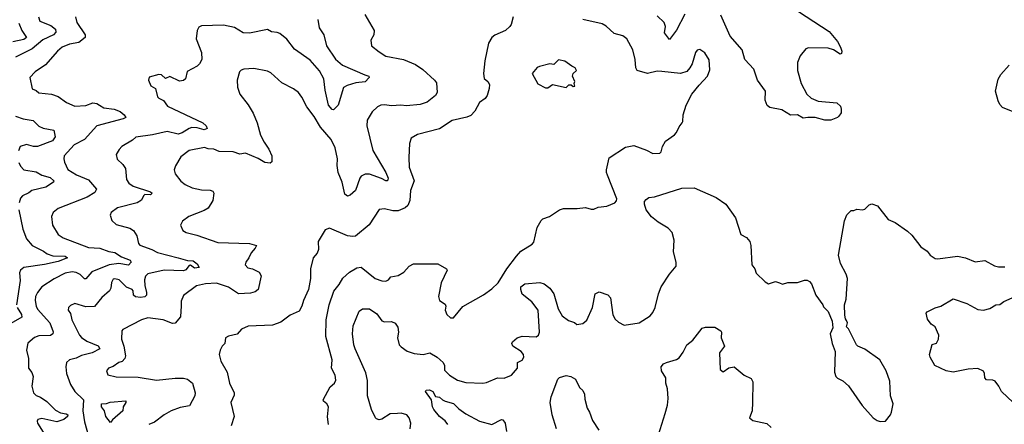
# Model space of a CAD drawing. Extents: x 1690054 to 1842981, y 782881 to 914114.
# Tile 542 of 656: x 1826715 to 1833867, y 825057 to 827994. Entities that reach past the tile are written whole.
import ezdxf

# ---------------------------------------------------------------- set-up
doc = ezdxf.new("R2010")
doc.units = 0

msp = doc.modelspace()

# ---------------------------------------------------------------- linework, layer by layer
at = {"layer": '0CON10XD'}
for points in [[(1832372.8, 828052.8), (1832595, 827910), (1832655, 827836.2), (1832678, 827795), (1832686.2, 827765), (1832685, 827750), (1832675, 827743.3), (1832625.6, 827775.6), (1832588.7, 827788.7), (1832445, 827791.2), (1832425, 827783.8), (1832385, 827733.3), (1832365.7, 827684.3), (1832364.3, 827625), (1832391.2, 827531.2), (1832433.6, 827453.6), (1832465, 827425.8), (1832515, 827404.2), (1832651.7, 827391.7), (1832677, 827367), (1832682.5, 827345), (1832681.7, 827318.3), (1832666.4, 827293.6), (1832656.2, 827283.8), (1832606.1, 827263.9), (1832563.9, 827263.9), (1832493.6, 827283.6), (1832440, 827285), (1832405, 827278.8), (1832365, 827303.8), (1832315, 827302), (1832251.1, 827341.1), (1832165, 827356.7), (1832145, 827372.5), (1832131.2, 827411.2), (1832133.1, 827475), (1832075.4, 827555.4), (1832046.9, 827635), (1831983.1, 827705), (1831962, 827775), (1831875.7, 827875), (1831808.3, 828028.3)], [(1826708.8, 827968.8), (1826729.3, 827915), (1826763.9, 827865), (1826745, 827849.8), (1826665, 827832.9)], [(1827121.1, 828015), (1827130, 827975), (1827190, 827885), (1827191.2, 827865), (1827145, 827829.4), (1827077.5, 827817.5), (1827024.3, 827795), (1826988.6, 827765), (1826902.7, 827667.3), (1826827.1, 827615), (1826788, 827575), (1826805, 827492), (1826835, 827481.2), (1826854.4, 827464.4), (1826945, 827452.9), (1826995, 827436.7), (1827054.5, 827394.5), (1827115.6, 827365.6), (1827195, 827371.2), (1827245, 827391.4), (1827275, 827386.9), (1827294.3, 827375), (1827325, 827353.6), (1827400, 827345), (1827445, 827328.5), (1827474.3, 827305), (1827486, 827285), (1827467.5, 827275), (1827274.2, 827225), (1827185.2, 827124.8), (1827110, 827085), (1827038.6, 827005), (1827034.3, 826985), (1827039.3, 826959.3), (1827065, 826908.1), (1827127.8, 826867.8), (1827215, 826831.2), (1827273.1, 826765), (1827259.5, 826740.5), (1827203.8, 826705), (1826995, 826622.9), (1826958, 826595), (1826945.8, 826565), (1826953.4, 826503.4), (1826995, 826436.2), (1827030.4, 826410.4), (1827215, 826339.6), (1827297.5, 826335), (1827361.7, 826311.7), (1827405, 826303.5), (1827453.3, 826273.3), (1827518.2, 826248.2), (1827524.4, 826235), (1827505, 826212.7), (1827435.6, 826225.6), (1827365, 826213.7), (1827239.1, 826165), (1827195, 826113.6), (1827185, 826113.8), (1827155, 826145.4), (1827125, 826159.6), (1827095, 826163.8), (1827046, 826154), (1826965, 826112.2), (1826875.4, 826054.6), (1826843.3, 826015), (1826830.5, 825985), (1826827.5, 825955), (1826834.7, 825915), (1826845, 825893.5), (1826934.6, 825795), (1826957.4, 825727.4), (1826955, 825713.8), (1826937.5, 825702.5), (1826855, 825698.9), (1826822.7, 825687.3), (1826775, 825646.2), (1826763.1, 825595), (1826778.9, 825535), (1826778.6, 825465), (1826804.2, 825434.2), (1826813.6, 825405), (1826803.6, 825333.6), (1826816, 825286), (1826835, 825267.5), (1826865.3, 825255.3), (1826912.4, 825222.4), (1826975, 825160), (1827010.6, 825140.6), (1827053.5, 825133.5), (1827065.6, 825125), (1827062.5, 825115), (1827035, 825091.2), (1826985, 825075.5), (1826875, 825099.2), (1826847.7, 825092.3), (1826841.2, 825078.8), (1826844.3, 825065), (1826921.3, 824941.3)], [(1826851.1, 828015), (1826861.4, 827985), (1826942.1, 827952.1), (1826975.6, 827925), (1826978.5, 827905), (1826960.6, 827885), (1826882.2, 827847.8)], [(1828880.8, 827995), (1828891.4, 827935), (1828924.5, 827884.5), (1828944.6, 827805), (1829007.9, 827707.9), (1829060.8, 827665), (1829223.2, 827593.2), (1829250, 827585), (1829253.8, 827575), (1829225, 827542.5), (1829157.5, 827535), (1829093.4, 827516.6), (1829068.1, 827501.9), (1829027.1, 827375), (1828995, 827340), (1828985, 827343.3), (1828959.1, 827375), (1828935, 827483.3), (1828924.3, 827564.3), (1828892.6, 827622.6), (1828825, 827701.8), (1828711.6, 827781.6), (1828655, 827854.3), (1828605, 827893.8), (1828585, 827902), (1828545, 827906), (1828514.1, 827924.1), (1828385, 827895.7), (1828338.4, 827898.4), (1828275, 827936.8), (1828195.8, 827954.2), (1828035, 827950.8), (1828015, 827941.2), (1828004.3, 827915), (1827995.8, 827855), (1828035.6, 827755.6), (1828038.6, 827705), (1828022, 827675), (1828003, 827657), (1827931.2, 827618.8), (1827918.8, 827565), (1827905, 827552.5), (1827875, 827549.2), (1827805, 827583.3), (1827775, 827567.5), (1827744.2, 827594.2), (1827725, 827597.5), (1827655, 827577.5), (1827650, 827555), (1827666.7, 827515), (1827702.5, 827495), (1827716, 827435), (1827725, 827424.2), (1827758.5, 827408.5), (1827787.7, 827367.7), (1828045, 827246.2), (1828070, 827225), (1828076.9, 827205), (1828054.6, 827195.4), (1828005, 827208.4), (1827965, 827210.8), (1827945, 827205.3), (1827895, 827172.6), (1827865, 827163.3), (1827785, 827183.7), (1827680.7, 827159.3), (1827558.9, 827141.1), (1827535, 827120.8), (1827456, 827075), (1827436.8, 827053.2), (1827416.2, 827015), (1827422.7, 826982.7), (1827464.4, 826944.4), (1827482.5, 826915), (1827490.6, 826835), (1827507, 826807), (1827538.8, 826785), (1827665.5, 826745.5), (1827676.7, 826735), (1827665, 826722.9), (1827625, 826724.4), (1827614.4, 826715), (1827600.8, 826685), (1827568, 826665), (1827425, 826627.8), (1827380, 826595), (1827371.2, 826575), (1827385, 826537.5), (1827415, 826508.8), (1827515, 826481.1), (1827541.4, 826465), (1827565.6, 826425), (1827578.7, 826368.7), (1827586.7, 826356.7), (1827675.8, 826325.8), (1827715, 826304.6), (1827866, 826266), (1827935, 826246.2), (1827975, 826243.8), (1828005, 826223.3), (1828017.5, 826195), (1827985, 826190.8), (1827955, 826213.3), (1827945, 826210), (1827922.4, 826177.6), (1827905, 826171.1), (1827765, 826176.1), (1827645, 826149.4), (1827628.6, 826131.4), (1827622.1, 826105), (1827623.8, 826063.8), (1827636.8, 826013.2), (1827635.5, 825994.5), (1827625, 825981.4), (1827592.9, 825977.1), (1827555, 825982.3), (1827542.3, 825995), (1827538.9, 826025), (1827531.5, 826035), (1827491.6, 826051.6), (1827438, 826105), (1827405, 826113.8), (1827395, 826110), (1827382.7, 826087.3), (1827376, 826045), (1827366, 826025), (1827312.3, 825977.7), (1827258.3, 825911.7), (1827195, 825910), (1827115, 825934), (1827085, 825920), (1827068.8, 825905), (1827066.2, 825885), (1827082.7, 825862.7), (1827094.4, 825815), (1827150, 825705), (1827165, 825687.3), (1827201.8, 825661.8), (1827285, 825626.6), (1827297.8, 825605), (1827240.8, 825575), (1827165, 825557.6), (1827125, 825538.2), (1827076.7, 825525), (1827056, 825505), (1827049.4, 825475), (1827055.6, 825425), (1827084.4, 825345), (1827116.3, 825296.3), (1827177.5, 825235), (1827174.2, 825155.8), (1827185, 825076.2), (1827215, 824970.8)], [(1830298.9, 828015), (1830285, 827960), (1830275, 827944.3), (1830244.4, 827915.6), (1830167.3, 827882.7), (1830145, 827866.2), (1830120.8, 827825), (1830094, 827695), (1830084.3, 827605), (1830088.8, 827568.8), (1830116, 827545), (1830127.3, 827525), (1830125.9, 827495), (1830110.9, 827445), (1830095, 827423.3), (1830055, 827393.8), (1830020, 827330), (1829991.5, 827298.5), (1829963.6, 827286.4), (1829857, 827263), (1829765, 827202.2), (1829605, 827160), (1829558.8, 827135), (1829546.2, 827095), (1829540.6, 826995), (1829544.5, 826925), (1829581.1, 826825), (1829554, 826755), (1829548.5, 826681.5), (1829535, 826646.5), (1829515, 826629.6), (1829465, 826608), (1829425, 826608), (1829365, 826622.2), (1829325, 826615.8), (1829254, 826505), (1829155, 826423.3), (1829135, 826420), (1829095, 826425.8), (1828965, 826481.2), (1828935, 826470), (1828882, 826385), (1828885.7, 826325), (1828875, 826300), (1828846.7, 826265), (1828826.7, 826185), (1828828, 826115), (1828813.3, 826035), (1828776, 825955), (1828764, 825915), (1828745, 825878.8), (1828680.3, 825849.7), (1828611.9, 825798.1), (1828552, 825778), (1828375, 825770.5), (1828325, 825746.7), (1828295, 825711.2), (1828232.7, 825697.3), (1828210, 825685), (1828205.6, 825644.4), (1828186.7, 825625), (1828170, 825595), (1828163.3, 825565), (1828176.7, 825515), (1828222.5, 825435), (1828238, 825355), (1828274, 825285), (1828272.3, 825267.7), (1828248, 825215), (1828271.9, 825115), (1828250, 825045)], [(1829222.1, 828032.1), (1829290, 827915), (1829286.7, 827885), (1829266.7, 827845), (1829270, 827805), (1829325, 827760), (1829375, 827730.5), (1829503.8, 827705), (1829588.9, 827668.9), (1829643.9, 827633.9), (1829728.8, 827555), (1829742, 827535), (1829747.5, 827465), (1829736, 827445), (1829675.3, 827394.7), (1829625, 827378.9), (1829525, 827368.6), (1829483.4, 827373.4), (1829415, 827370), (1829365, 827377.5), (1829337.2, 827372.8), (1829315, 827360.8), (1829276, 827325), (1829238.6, 827265), (1829235.6, 827225), (1829280, 827045), (1829374.5, 826885), (1829391.1, 826845), (1829386.7, 826825), (1829375, 826824.4), (1829342.6, 826842.6), (1829255, 826872.9), (1829225, 826872.5), (1829195, 826857.5), (1829185.8, 826845), (1829154, 826755), (1829115, 826720.8), (1829095, 826714.4), (1829077, 826727), (1829057.5, 826815), (1829028.1, 826885), (1829022.2, 826935), (1829024.5, 826985), (1829006.2, 827065), (1828977.3, 827125), (1828900, 827215), (1828855, 827292.9), (1828801.1, 827361.1), (1828765, 827431.2), (1828739.2, 827465), (1828705, 827492.9), (1828619.2, 827535), (1828539.3, 827609.3), (1828515, 827620), (1828415, 827640), (1828344.1, 827635.9), (1828322.7, 827627.3), (1828311.2, 827615), (1828294.2, 827555.8), (1828298, 827505), (1828314.2, 827455), (1828375, 827376.2), (1828412, 827315), (1828439.2, 827245), (1828463.8, 827156.2)], [(1829763.3, 825955), (1829805, 825930), (1829810, 825915), (1829806.7, 825885), (1829817.5, 825855), (1829845, 825830), (1829865, 825830), (1829935, 825912.5), (1830084.1, 825995.9), (1830145, 826040), (1830191.2, 826085), (1830253.1, 826185), (1830323.3, 826276.7), (1830356.3, 826313.7), (1830436.7, 826365), (1830450.5, 826379.5), (1830473.8, 826485), (1830502.7, 826537.3), (1830515, 826548.8), (1830563.6, 826566.4), (1830635, 826613.3), (1830665, 826623.3), (1830765, 826623.3), (1830825, 826631.2), (1830865, 826618.8), (1830885, 826618.8), (1830915.9, 826634.1), (1830978.8, 826641.2), (1831037.5, 826665), (1831050.7, 826679.3), (1831052, 826695), (1830985.8, 826865.8), (1830977.1, 826885), (1830977.1, 826905), (1830997.9, 826992.1), (1831115, 827068.1), (1831175, 827080), (1831266.9, 827046.9), (1831315, 827022.5), (1831365, 827026), (1831374, 827035), (1831383.8, 827075), (1831405, 827112.5), (1831471.7, 827158.3), (1831486.2, 827175), (1831505, 827217.5), (1831527.5, 827245), (1831532.5, 827255), (1831533.3, 827305), (1831555.9, 827374.1), (1831596.8, 827453.2), (1831649.7, 827520.3), (1831711.2, 827585), (1831728.8, 827631.2), (1831722.3, 827702.3), (1831691.2, 827755), (1831655, 827778), (1831636.2, 827773.8), (1831625, 827757.5), (1831600, 827675), (1831584, 827645), (1831560.9, 827619.1), (1831515, 827604), (1831380.6, 827619.4), (1831345, 827621.1), (1831275, 827604.4), (1831200, 827625), (1831189.4, 827645), (1831186.5, 827705), (1831170, 827775), (1831125.8, 827855), (1831095, 827877.1), (1831033.8, 827893.8), (1830975, 827948.6), (1830946.2, 827965), (1830805, 827995.5)], [(1831545.6, 828035), (1831485, 827919.2), (1831435, 827850), (1831398.3, 827898.3), (1831405.4, 827945), (1831396.7, 827975), (1831345, 828022.5)], [(1826882.2, 827847.8), (1826805, 827783.9), (1826685, 827721.6)], [(1830535, 827498.8), (1830550.7, 827499.3), (1830585, 827523.3), (1830685, 827502.5), (1830705, 827522.5), (1830721.7, 827521.7), (1830735, 827510), (1830747, 827513), (1830742.5, 827532.5), (1830746.7, 827545), (1830730, 827585), (1830736.4, 827603.6), (1830758.8, 827625), (1830750, 827645), (1830725, 827656.2), (1830675, 827694.2), (1830627.9, 827702.1), (1830595, 827670), (1830565, 827673.8), (1830490, 827655), (1830473.3, 827646.7), (1830436.7, 827605), (1830478.3, 827528.3), (1830535, 827498.8)], [(1833822.5, 827562.5), (1833842.4, 827597.6), (1833902.5, 827665)], [(1833932.5, 827325), (1833855, 827357.8), (1833835, 827378.6), (1833822.1, 827405), (1833803.1, 827475), (1833822.5, 827562.5)], [(1826685, 827293.6), (1826740, 827275), (1826811.7, 827261.7), (1826855, 827220.5), (1826885, 827207.3), (1826963.3, 827193.3), (1826972.5, 827145), (1826954, 827115), (1826845, 827072.8), (1826815, 827074), (1826765, 827088.2), (1826718, 827075), (1826705, 827043.3)], [(1828463.8, 827156.2), (1828490, 827105), (1828525.7, 827055), (1828545.6, 827005), (1828546.3, 826963.7), (1828535, 826952), (1828495, 826958.6), (1828447.2, 826987.2), (1828355, 827025.4), (1828315, 827018.1), (1828265, 827035.4), (1828165, 827038.1), (1828124.5, 827054.5), (1828085, 827057.8), (1828057.6, 827067.6), (1827945, 827044), (1827885, 826998), (1827845.8, 826934.2), (1827838, 826905), (1827844, 826875), (1827885, 826821.2), (1827917.3, 826797.3), (1827967.5, 826775), (1828035, 826760), (1828097.9, 826757.9), (1828118.9, 826748.9), (1828125.6, 826735), (1828117.7, 826682.3), (1828083.4, 826626.6), (1828055, 826609.5), (1827943.8, 826565), (1827898.3, 826531.7), (1827883.6, 826503.6), (1827900, 826465), (1827925, 826448.8), (1828001.3, 826431.3), (1828155, 826377.5), (1828385, 826368.6), (1828436.1, 826356.1), (1828426.2, 826335), (1828396.9, 826303.1), (1828380, 826265), (1828357.5, 826235), (1828352.5, 826215), (1828373.2, 826193.2), (1828405, 826185.7), (1828455, 826161.2), (1828468, 826135), (1828447.1, 826035), (1828425, 826018.2), (1828391.7, 826008.3), (1828304.7, 826004.7), (1828232, 826052), (1828145, 826081.3), (1828065, 826077.2), (1827998.4, 826061.6), (1827905, 825991.2), (1827888.9, 825951.1), (1827887.8, 825917.8), (1827883, 825837), (1827845, 825790.8), (1827825, 825790), (1827756.6, 825816.6), (1827645, 825830), (1827600, 825815), (1827463.3, 825745), (1827456.2, 825735), (1827453.3, 825675), (1827472.3, 825625), (1827482.5, 825555), (1827479.2, 825535), (1827458, 825512), (1827433.8, 825505), (1827395, 825477.1), (1827360, 825465), (1827346, 825445), (1827355.8, 825415.8), (1827415, 825402), (1827575, 825399.4), (1827708.8, 825378.8), (1827845, 825391.5), (1827905, 825392.2), (1827935, 825386), (1827970, 825355), (1827990.6, 825285), (1827988.1, 825265), (1827948.6, 825191.4), (1827881.1, 825178.9), (1827815.6, 825154.4), (1827765, 825126.7), (1827695, 825072.7), (1827653.3, 825055)], [(1826707.4, 826957.4), (1826720.7, 826930.7), (1826745.3, 826905.3), (1826835, 826889.7), (1826875, 826866.8), (1826935, 826849.1), (1826961.9, 826825), (1826960.8, 826815), (1826905, 826778.9), (1826804, 826755), (1826781.9, 826738.1), (1826735, 826716.9), (1826721, 826699), (1826711.1, 826665)], [(1829552, 825025), (1829556, 825065), (1829544.2, 825105), (1829526.9, 825126.9), (1829485, 825136.9), (1829460, 825135), (1829405, 825134.3), (1829345, 825094), (1829325, 825089.2), (1829305.9, 825095.9), (1829298.8, 825105), (1829270, 825165), (1829242, 825265), (1829241.1, 825375), (1829230.4, 825430.4), (1829152.5, 825605), (1829142.5, 825635), (1829132.5, 825715), (1829137.7, 825772.3), (1829181.3, 825878.7), (1829205.6, 825894.4), (1829255.4, 825895.4), (1829308.2, 825858.2), (1829345, 825808), (1829365, 825801.2), (1829415, 825803.1), (1829441.3, 825791.3), (1829462.2, 825762.2), (1829465.4, 825725), (1829458.6, 825685), (1829471.4, 825635), (1829485, 825618.6), (1829528.5, 825588.5), (1829580.3, 825570.3), (1829645, 825563.9), (1829695, 825575.5), (1829746.9, 825545), (1829791.6, 825505), (1829800.3, 825485), (1829800.8, 825450.8), (1829836.7, 825415), (1829895, 825377.5), (1829955, 825360), (1830080, 825355), (1830105, 825360), (1830185, 825394.2), (1830235, 825393.1), (1830286.4, 825413.6), (1830330.8, 825465), (1830332, 825505), (1830366, 825524), (1830377.8, 825545), (1830374.3, 825565), (1830357.5, 825585), (1830296, 825625), (1830290, 825645), (1830295.7, 825655), (1830329.2, 825685), (1830365, 825697.9), (1830467.4, 825692.6), (1830484.5, 825705.5), (1830490, 825725), (1830480, 825885), (1830435, 825945.6), (1830365, 826002.9), (1830354.4, 826035), (1830355.8, 826054.2), (1830385, 826078), (1830493.9, 826086.1), (1830525, 826076), (1830565, 826046), (1830595, 826003.3), (1830627.1, 825895), (1830655.7, 825845.7), (1830701.7, 825811.7), (1830745, 825796.2), (1830762.3, 825782.3), (1830805, 825790), (1830835, 825813.8), (1830876.7, 825905), (1830894.5, 826005.5), (1830925, 826018.6), (1830986.1, 825996.1), (1831005.7, 825975.7), (1831023, 825853), (1831039.5, 825819.5), (1831065, 825797.5), (1831105, 825776.2), (1831215, 825793.8), (1831294.3, 825845.7), (1831315, 825868.8), (1831331.4, 825905), (1831356, 826005), (1831375.8, 826054.2), (1831435, 826146.7), (1831483.8, 826205), (1831482.5, 826235), (1831465, 826310), (1831469.6, 826395), (1831455, 826450.8), (1831425, 826481.5), (1831352, 826525), (1831305, 826562.9), (1831266.6, 826615), (1831253.9, 826655), (1831254.6, 826675.4), (1831265, 826690), (1831285, 826702.5), (1831325, 826708.8), (1831525, 826770.8), (1831615, 826774.4), (1831775, 826703.1), (1831844.2, 826655), (1831915.7, 826555), (1831953.3, 826435), (1831995, 826412.5), (1832018.8, 826385), (1832025.7, 826355.7), (1832032.5, 826215), (1832055.9, 826185.9), (1832065, 826153.3), (1832130.7, 826090.7), (1832155, 826077.5), (1832205, 826093.3), (1832233.3, 826083.3), (1832255, 826073.8), (1832293.9, 826086.1), (1832365, 826087.5), (1832415, 826102.5), (1832435, 826102.5), (1832453, 826093), (1832466.1, 826076.1), (1832497.5, 825995), (1832550, 825925), (1832555, 825910), (1832587, 825877), (1832617, 825807), (1832621.7, 825758.3), (1832603.3, 825715), (1832617.5, 825645), (1832637.5, 825585), (1832633.3, 825435), (1832643.3, 825405), (1832655, 825392.5), (1832695, 825372.5), (1832735, 825337.5), (1832835, 825192.5), (1832914.1, 825104.1), (1832943.9, 825083.9), (1832965, 825077.5), (1833005, 825080), (1833040, 825125), (1833047.5, 825145), (1833058.8, 825205), (1833040, 825265), (1833035, 825370), (1833010, 825445), (1832963.3, 825525), (1832855, 825603.3), (1832803.9, 825623.9), (1832792.5, 825635), (1832735, 825750), (1832720, 825765), (1832727.5, 825795), (1832721.7, 825811.7), (1832713, 825823), (1832708.3, 825848.3), (1832707.5, 825925), (1832717.5, 825965), (1832728.1, 826115), (1832718, 826148), (1832677.1, 826225), (1832662.9, 826285), (1832707.5, 826535), (1832723, 826577), (1832755, 826610), (1832775, 826610), (1832795, 826620), (1832837, 826613), (1832855, 826620), (1832885, 826650), (1832905, 826657.5), (1832945, 826642.5), (1833023.6, 826543.6), (1833075, 826522.5), (1833165, 826458.8), (1833195, 826430), (1833260, 826345), (1833307.5, 826315), (1833327.5, 826285), (1833365, 826262), (1833385, 826257.5), (1833527, 826277), (1833585, 826265.8), (1833655, 826236.2), (1833725, 826246.2), (1833795, 826207.1), (1833825, 826200), (1833870.3, 826199.7)], [(1826709.5, 826615), (1826738.4, 826475), (1826765, 826404.4), (1826805.6, 826355), (1826888.6, 826315), (1826915, 826294.7), (1826955, 826280), (1827045, 826277.3), (1827062, 826265), (1826995, 826238.7), (1826895, 826216.1), (1826743.9, 826196.1), (1826719.5, 826175), (1826712.4, 826157.6), (1826718.7, 826101.3), (1826692.5, 825925)], [(1828958, 825055), (1828950.6, 825110.6), (1828957.5, 825185), (1828945.8, 825205), (1828921.4, 825225), (1828920, 825235), (1828970, 825330), (1829002, 825355), (1829011.7, 825378.3), (1829005.7, 825415), (1828980, 825465), (1828984, 825525), (1828939.2, 825695), (1828941.8, 825815), (1828963.1, 825925), (1828995.8, 826024.2), (1829035, 826071.2), (1829062.7, 826117.3), (1829109.5, 826160.5), (1829165, 826192), (1829195, 826198.8), (1829296.8, 826116.8), (1829345, 826098.6), (1829375, 826095.8), (1829393.8, 826105), (1829411.3, 826128.7), (1829465, 826137.5), (1829505, 826160.8), (1829543.8, 826205), (1829575, 826222), (1829752.3, 826222.3), (1829815, 826186.7), (1829820, 826175), (1829776.2, 826085), (1829756.7, 825985), (1829763.3, 825955)], [(1833930.5, 825215), (1833847.3, 825295), (1833827.2, 825335), (1833800.1, 825370.1), (1833785, 825377.3), (1833738.9, 825378.9), (1833726.9, 825395), (1833723.9, 825425), (1833715, 825442.2), (1833675, 825462), (1833605, 825457.1), (1833495, 825436.2), (1833445, 825445.5), (1833361.4, 825485), (1833327.8, 825545), (1833324.5, 825565), (1833343.2, 825636.8), (1833375, 825646.2), (1833389.4, 825675), (1833392, 825705), (1833365.6, 825765), (1833336, 825785), (1833309.5, 825819.5), (1833298.8, 825865), (1833305.9, 825874.1), (1833365, 825901.8), (1833405, 825914.4), (1833495, 825969.2), (1833594.3, 825934.3), (1833675, 825890.9), (1833715, 825886.5), (1833762.3, 825897.7), (1833805, 825924.4), (1833835, 825928.1), (1833865, 825948.9), (1833945, 825984.4)], [(1826696, 825905), (1826727.8, 825855), (1826731.1, 825835), (1826651.5, 825788.5)], [(1831355, 824980), (1831403.6, 825136.4), (1831419.6, 825195), (1831424.6, 825244.6), (1831420, 825315), (1831408.2, 825355), (1831409.1, 825395), (1831377.8, 825445), (1831374.5, 825475.5), (1831392, 825495), (1831413.3, 825506.7), (1831485, 825527.1), (1831505, 825539.5), (1831535, 825581.2), (1831560, 825635), (1831605, 825667.5), (1831671.4, 825755), (1831696.8, 825763.2), (1831765, 825761.5), (1831808.8, 825735), (1831814, 825725), (1831811.1, 825685), (1831834.3, 825625), (1831799.2, 825575), (1831803.9, 825453.9), (1831825, 825437.5), (1831865, 825466.2), (1831905, 825473.3), (1831976.7, 825415), (1832029.1, 825389.1), (1832039.4, 825365), (1832038.6, 825215), (1832035.9, 825154.1), (1832017.5, 825105), (1832040, 825085), (1832142.7, 825062.7), (1832172.5, 825035)], [(1830613.1, 825023.1), (1830582.9, 825125), (1830567.7, 825215), (1830575, 825256.2), (1830624.5, 825385.5), (1830635, 825398), (1830685, 825410.8), (1830717.5, 825405), (1830753.3, 825385), (1830781.2, 825325), (1830805, 825303.3), (1830817.1, 825275), (1830820.3, 825240.3), (1830837.9, 825175), (1830854.5, 825145), (1830874.8, 825084.8), (1830922.5, 825015)], [(1829825.3, 825055.3), (1829805, 825081.4), (1829765, 825112.9), (1829724.4, 825165), (1829714.4, 825185), (1829705.8, 825235.8), (1829663.3, 825295), (1829667.5, 825305), (1829692.7, 825307.3), (1829716.4, 825296.4), (1829735, 825260), (1829765, 825254), (1829785, 825234), (1829805, 825224.2), (1829865, 825209.2), (1829905, 825169.2), (1829955, 825132.5), (1830055, 825080.6), (1830145, 825056.7), (1830215, 825092.5), (1830225, 825089.2), (1830242.2, 825065), (1830250, 825005)], [(1827375, 825070), (1827340, 825115), (1827330, 825155), (1827310, 825185), (1827310, 825205), (1827345, 825207.5), (1827371.2, 825218.8), (1827485, 825227.5), (1827486.7, 825215), (1827467.5, 825185), (1827463.3, 825155), (1827390, 825090), (1827375, 825070)]]:
    msp.add_lwpolyline(points, dxfattribs=at)

doc.saveas('drawing.dxf')
